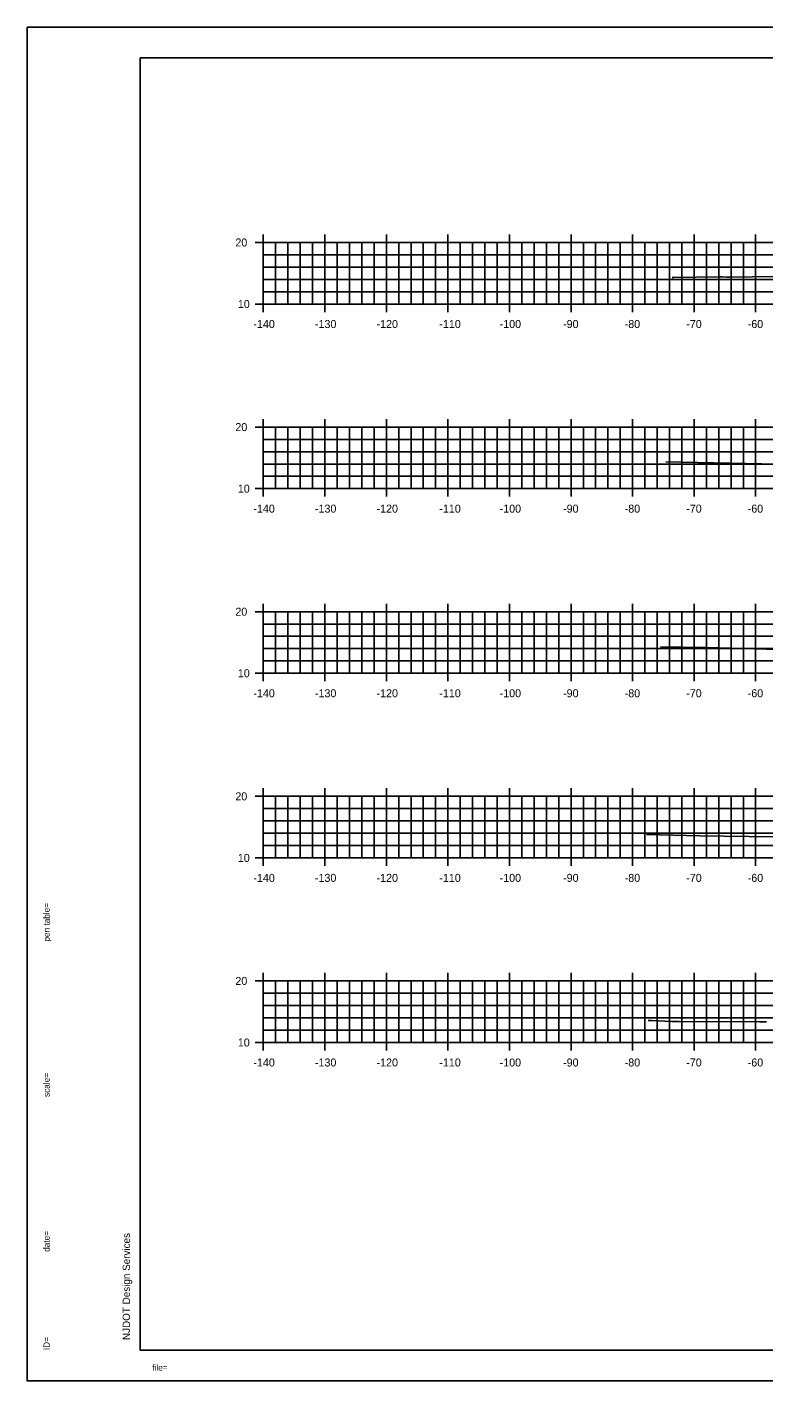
# Model space of a CAD drawing. Extents: x 40011 to 50684, y 49949 to 72236.
# Drawn here: x 42473.9 to 42593.6, y 68351.8 to 68571.8 of the extents above; entities that cross this region are included whole.
import ezdxf

# ---------------------------------------------------------------- set-up
doc = ezdxf.new("R2010")
doc.units = 0
for name, color, linetype in [('1', 7, 'Continuous'), ('41', 7, 'Continuous'), ('51', 7, 'Continuous'), ('53', 7, 'Continuous'), ('55', 7, 'Continuous'), ('57', 7, 'Continuous'), ('60', 7, 'Continuous')]:
    doc.layers.add(name, color=color, linetype=linetype)

msp = doc.modelspace()

# ---------------------------------------------------------------- linework, layer by layer
at = {"layer": '1'}
for p, q in [((42823.28, 68571.8), (42473.89, 68571.8)), ((42492.28, 68566.8), (42492.28, 68356.8)), ((42822.28, 68566.8), (42492.28, 68566.8)), ((42492.28, 68356.8), (42822.28, 68356.8)), ((42823.28, 68351.8), (42473.89, 68351.8))]:
    msp.add_line(p, q, dxfattribs=at)
at = {"layer": '41'}
for points in [[(42473.89, 68571.8), (42823.28, 68571.8), (42823.28, 68351.8), (42473.89, 68351.8)], [(42492.28, 68566.8), (42822.28, 68566.8), (42822.28, 68356.8), (42492.28, 68356.8)]]:
    msp.add_lwpolyline(points, close=True, dxfattribs=at)
at = {"layer": '51'}
for p, q in [((42510.98, 68536.8), (42512.28, 68536.8)), ((42512.28, 68526.8), (42512.28, 68536.8)), ((42514.28, 68526.8), (42514.28, 68536.8)), ((42516.28, 68526.8), (42516.28, 68536.8)), ((42518.28, 68526.8), (42518.28, 68536.8)), ((42520.28, 68526.8), (42520.28, 68536.8)), ((42524.28, 68526.8), (42524.28, 68536.8)), ((42526.28, 68526.8), (42526.28, 68536.8)), ((42528.28, 68526.8), (42528.28, 68536.8)), ((42530.28, 68526.8), (42530.28, 68536.8)), ((42534.28, 68526.8), (42534.28, 68536.8)), ((42536.28, 68526.8), (42536.28, 68536.8)), ((42538.28, 68526.8), (42538.28, 68536.8)), ((42540.28, 68526.8), (42540.28, 68536.8)), ((42544.28, 68526.8), (42544.28, 68536.8)), ((42546.28, 68526.8), (42546.28, 68536.8)), ((42548.28, 68526.8), (42548.28, 68536.8)), ((42550.28, 68526.8), (42550.28, 68536.8)), ((42554.28, 68526.8), (42554.28, 68536.8)), ((42556.28, 68526.8), (42556.28, 68536.8)), ((42558.28, 68526.8), (42558.28, 68536.8)), ((42560.28, 68526.8), (42560.28, 68536.8)), ((42564.28, 68526.8), (42564.28, 68536.8)), ((42566.28, 68526.8), (42566.28, 68536.8)), ((42568.28, 68526.8), (42568.28, 68536.8)), ((42570.28, 68526.8), (42570.28, 68536.8)), ((42574.28, 68526.8), (42574.28, 68536.8)), ((42576.28, 68526.8), (42576.28, 68536.8)), ((42578.28, 68526.8), (42578.28, 68536.8)), ((42580.28, 68526.8), (42580.28, 68536.8)), ((42584.28, 68526.8), (42584.28, 68536.8)), ((42586.28, 68526.8), (42586.28, 68536.8)), ((42588.28, 68526.8), (42588.28, 68536.8)), ((42590.28, 68526.8), (42590.28, 68536.8)), ((42510.98, 68526.8), (42512.28, 68526.8)), ((42512.28, 68526.8), (42792.28, 68526.8)), ((42512.28, 68525.5), (42512.28, 68526.8)), ((42522.28, 68525.5), (42522.28, 68526.8)), ((42532.28, 68525.5), (42532.28, 68526.8)), ((42542.28, 68525.5), (42542.28, 68526.8)), ((42552.28, 68525.5), (42552.28, 68526.8)), ((42562.28, 68525.5), (42562.28, 68526.8)), ((42572.28, 68525.5), (42572.28, 68526.8)), ((42582.28, 68525.5), (42582.28, 68526.8)), ((42592.28, 68525.5), (42592.28, 68526.8)), ((42510.98, 68506.8), (42512.28, 68506.8)), ((42512.28, 68496.8), (42512.28, 68506.8)), ((42514.28, 68496.8), (42514.28, 68506.8)), ((42516.28, 68496.8), (42516.28, 68506.8)), ((42518.28, 68496.8), (42518.28, 68506.8)), ((42520.28, 68496.8), (42520.28, 68506.8)), ((42524.28, 68496.8), (42524.28, 68506.8)), ((42526.28, 68496.8), (42526.28, 68506.8)), ((42528.28, 68496.8), (42528.28, 68506.8)), ((42530.28, 68496.8), (42530.28, 68506.8)), ((42534.28, 68496.8), (42534.28, 68506.8)), ((42536.28, 68496.8), (42536.28, 68506.8)), ((42538.28, 68496.8), (42538.28, 68506.8)), ((42540.28, 68496.8), (42540.28, 68506.8)), ((42544.28, 68496.8), (42544.28, 68506.8)), ((42546.28, 68496.8), (42546.28, 68506.8)), ((42548.28, 68496.8), (42548.28, 68506.8)), ((42550.28, 68496.8), (42550.28, 68506.8)), ((42554.28, 68496.8), (42554.28, 68506.8)), ((42556.28, 68496.8), (42556.28, 68506.8)), ((42558.28, 68496.8), (42558.28, 68506.8)), ((42560.28, 68496.8), (42560.28, 68506.8)), ((42564.28, 68496.8), (42564.28, 68506.8)), ((42566.28, 68496.8), (42566.28, 68506.8)), ((42568.28, 68496.8), (42568.28, 68506.8)), ((42570.28, 68496.8), (42570.28, 68506.8)), ((42574.28, 68496.8), (42574.28, 68506.8)), ((42576.28, 68496.8), (42576.28, 68506.8)), ((42578.28, 68496.8), (42578.28, 68506.8)), ((42580.28, 68496.8), (42580.28, 68506.8)), ((42584.28, 68496.8), (42584.28, 68506.8)), ((42586.28, 68496.8), (42586.28, 68506.8)), ((42588.28, 68496.8), (42588.28, 68506.8)), ((42590.28, 68496.8), (42590.28, 68506.8)), ((42510.98, 68496.8), (42512.28, 68496.8)), ((42512.28, 68496.8), (42792.28, 68496.8)), ((42512.28, 68495.5), (42512.28, 68496.8)), ((42522.28, 68495.5), (42522.28, 68496.8)), ((42532.28, 68495.5), (42532.28, 68496.8)), ((42542.28, 68495.5), (42542.28, 68496.8)), ((42552.28, 68495.5), (42552.28, 68496.8)), ((42562.28, 68495.5), (42562.28, 68496.8)), ((42572.28, 68495.5), (42572.28, 68496.8)), ((42582.28, 68495.5), (42582.28, 68496.8)), ((42592.28, 68495.5), (42592.28, 68496.8)), ((42510.98, 68476.8), (42512.28, 68476.8)), ((42512.28, 68466.8), (42512.28, 68476.8)), ((42514.28, 68466.8), (42514.28, 68476.8)), ((42516.28, 68466.8), (42516.28, 68476.8)), ((42518.28, 68466.8), (42518.28, 68476.8)), ((42520.28, 68466.8), (42520.28, 68476.8)), ((42524.28, 68466.8), (42524.28, 68476.8)), ((42526.28, 68466.8), (42526.28, 68476.8)), ((42528.28, 68466.8), (42528.28, 68476.8)), ((42530.28, 68466.8), (42530.28, 68476.8)), ((42534.28, 68466.8), (42534.28, 68476.8)), ((42536.28, 68466.8), (42536.28, 68476.8)), ((42538.28, 68466.8), (42538.28, 68476.8)), ((42540.28, 68466.8), (42540.28, 68476.8)), ((42544.28, 68466.8), (42544.28, 68476.8)), ((42546.28, 68466.8), (42546.28, 68476.8)), ((42548.28, 68466.8), (42548.28, 68476.8)), ((42550.28, 68466.8), (42550.28, 68476.8)), ((42554.28, 68466.8), (42554.28, 68476.8)), ((42556.28, 68466.8), (42556.28, 68476.8)), ((42558.28, 68466.8), (42558.28, 68476.8)), ((42560.28, 68466.8), (42560.28, 68476.8)), ((42564.28, 68466.8), (42564.28, 68476.8)), ((42566.28, 68466.8), (42566.28, 68476.8)), ((42568.28, 68466.8), (42568.28, 68476.8)), ((42570.28, 68466.8), (42570.28, 68476.8)), ((42574.28, 68466.8), (42574.28, 68476.8)), ((42576.28, 68466.8), (42576.28, 68476.8)), ((42578.28, 68466.8), (42578.28, 68476.8)), ((42580.28, 68466.8), (42580.28, 68476.8)), ((42584.28, 68466.8), (42584.28, 68476.8)), ((42586.28, 68466.8), (42586.28, 68476.8)), ((42588.28, 68466.8), (42588.28, 68476.8)), ((42590.28, 68466.8), (42590.28, 68476.8)), ((42510.98, 68466.8), (42512.28, 68466.8)), ((42512.28, 68466.8), (42792.28, 68466.8)), ((42512.28, 68465.5), (42512.28, 68466.8)), ((42522.28, 68465.5), (42522.28, 68466.8)), ((42532.28, 68465.5), (42532.28, 68466.8)), ((42542.28, 68465.5), (42542.28, 68466.8)), ((42552.28, 68465.5), (42552.28, 68466.8)), ((42562.28, 68465.5), (42562.28, 68466.8)), ((42572.28, 68465.5), (42572.28, 68466.8)), ((42582.28, 68465.5), (42582.28, 68466.8)), ((42592.28, 68465.5), (42592.28, 68466.8)), ((42510.98, 68446.8), (42512.28, 68446.8)), ((42512.28, 68436.8), (42512.28, 68446.8)), ((42514.28, 68436.8), (42514.28, 68446.8)), ((42516.28, 68436.8), (42516.28, 68446.8)), ((42518.28, 68436.8), (42518.28, 68446.8)), ((42520.28, 68436.8), (42520.28, 68446.8)), ((42524.28, 68436.8), (42524.28, 68446.8)), ((42526.28, 68436.8), (42526.28, 68446.8)), ((42528.28, 68436.8), (42528.28, 68446.8)), ((42530.28, 68436.8), (42530.28, 68446.8)), ((42534.28, 68436.8), (42534.28, 68446.8)), ((42536.28, 68436.8), (42536.28, 68446.8)), ((42538.28, 68436.8), (42538.28, 68446.8)), ((42540.28, 68436.8), (42540.28, 68446.8)), ((42544.28, 68436.8), (42544.28, 68446.8)), ((42546.28, 68436.8), (42546.28, 68446.8)), ((42548.28, 68436.8), (42548.28, 68446.8)), ((42550.28, 68436.8), (42550.28, 68446.8)), ((42554.28, 68436.8), (42554.28, 68446.8)), ((42556.28, 68436.8), (42556.28, 68446.8)), ((42558.28, 68436.8), (42558.28, 68446.8)), ((42560.28, 68436.8), (42560.28, 68446.8)), ((42564.28, 68436.8), (42564.28, 68446.8)), ((42566.28, 68436.8), (42566.28, 68446.8)), ((42568.28, 68436.8), (42568.28, 68446.8)), ((42570.28, 68436.8), (42570.28, 68446.8)), ((42574.28, 68436.8), (42574.28, 68446.8)), ((42576.28, 68436.8), (42576.28, 68446.8)), ((42578.28, 68436.8), (42578.28, 68446.8)), ((42580.28, 68436.8), (42580.28, 68446.8)), ((42584.28, 68436.8), (42584.28, 68446.8)), ((42586.28, 68436.8), (42586.28, 68446.8)), ((42588.28, 68436.8), (42588.28, 68446.8)), ((42590.28, 68436.8), (42590.28, 68446.8)), ((42510.98, 68436.8), (42512.28, 68436.8)), ((42512.28, 68436.8), (42792.28, 68436.8)), ((42512.28, 68435.5), (42512.28, 68436.8)), ((42522.28, 68435.5), (42522.28, 68436.8)), ((42532.28, 68435.5), (42532.28, 68436.8)), ((42542.28, 68435.5), (42542.28, 68436.8)), ((42552.28, 68435.5), (42552.28, 68436.8)), ((42562.28, 68435.5), (42562.28, 68436.8)), ((42572.28, 68435.5), (42572.28, 68436.8)), ((42582.28, 68435.5), (42582.28, 68436.8)), ((42592.28, 68435.5), (42592.28, 68436.8)), ((42510.98, 68416.8), (42512.28, 68416.8)), ((42512.28, 68406.8), (42512.28, 68416.8)), ((42514.28, 68406.8), (42514.28, 68416.8)), ((42516.28, 68406.8), (42516.28, 68416.8)), ((42518.28, 68406.8), (42518.28, 68416.8)), ((42520.28, 68406.8), (42520.28, 68416.8)), ((42524.28, 68406.8), (42524.28, 68416.8)), ((42526.28, 68406.8), (42526.28, 68416.8)), ((42528.28, 68406.8), (42528.28, 68416.8)), ((42530.28, 68406.8), (42530.28, 68416.8)), ((42534.28, 68406.8), (42534.28, 68416.8)), ((42536.28, 68406.8), (42536.28, 68416.8)), ((42538.28, 68406.8), (42538.28, 68416.8)), ((42540.28, 68406.8), (42540.28, 68416.8)), ((42544.28, 68406.8), (42544.28, 68416.8)), ((42546.28, 68406.8), (42546.28, 68416.8)), ((42548.28, 68406.8), (42548.28, 68416.8)), ((42550.28, 68406.8), (42550.28, 68416.8)), ((42554.28, 68406.8), (42554.28, 68416.8)), ((42556.28, 68406.8), (42556.28, 68416.8)), ((42558.28, 68406.8), (42558.28, 68416.8)), ((42560.28, 68406.8), (42560.28, 68416.8)), ((42564.28, 68406.8), (42564.28, 68416.8)), ((42566.28, 68406.8), (42566.28, 68416.8)), ((42568.28, 68406.8), (42568.28, 68416.8)), ((42570.28, 68406.8), (42570.28, 68416.8)), ((42574.28, 68406.8), (42574.28, 68416.8)), ((42576.28, 68406.8), (42576.28, 68416.8)), ((42578.28, 68406.8), (42578.28, 68416.8)), ((42580.28, 68406.8), (42580.28, 68416.8)), ((42584.28, 68406.8), (42584.28, 68416.8)), ((42586.28, 68406.8), (42586.28, 68416.8)), ((42588.28, 68406.8), (42588.28, 68416.8)), ((42590.28, 68406.8), (42590.28, 68416.8)), ((42510.98, 68406.8), (42512.28, 68406.8)), ((42512.28, 68406.8), (42792.28, 68406.8)), ((42512.28, 68405.5), (42512.28, 68406.8)), ((42522.28, 68405.5), (42522.28, 68406.8)), ((42532.28, 68405.5), (42532.28, 68406.8)), ((42542.28, 68405.5), (42542.28, 68406.8)), ((42552.28, 68405.5), (42552.28, 68406.8)), ((42562.28, 68405.5), (42562.28, 68406.8)), ((42572.28, 68405.5), (42572.28, 68406.8)), ((42582.28, 68405.5), (42582.28, 68406.8)), ((42592.28, 68405.5), (42592.28, 68406.8))]:
    msp.add_line(p, q, dxfattribs=at)
at = {"layer": '53'}
for p, q in [((42512.28, 68534.8), (42792.28, 68534.8)), ((42512.28, 68532.8), (42792.28, 68532.8)), ((42512.28, 68530.8), (42792.28, 68530.8)), ((42512.28, 68528.8), (42792.28, 68528.8)), ((42512.28, 68504.8), (42792.28, 68504.8)), ((42512.28, 68502.8), (42792.28, 68502.8)), ((42512.28, 68500.8), (42792.28, 68500.8)), ((42512.28, 68498.8), (42792.28, 68498.8)), ((42512.28, 68474.8), (42792.28, 68474.8)), ((42512.28, 68472.8), (42792.28, 68472.8)), ((42512.28, 68470.8), (42792.28, 68470.8)), ((42512.28, 68468.8), (42792.28, 68468.8)), ((42512.28, 68444.8), (42792.28, 68444.8)), ((42512.28, 68442.8), (42792.28, 68442.8)), ((42512.28, 68440.8), (42792.28, 68440.8)), ((42512.28, 68438.8), (42792.28, 68438.8)), ((42512.28, 68414.8), (42792.28, 68414.8)), ((42512.28, 68412.8), (42792.28, 68412.8)), ((42512.28, 68410.8), (42792.28, 68410.8)), ((42512.28, 68408.8), (42792.28, 68408.8))]:
    msp.add_line(p, q, dxfattribs=at)
at = {"layer": '55'}
for p, q in [((42512.28, 68536.8), (42792.28, 68536.8)), ((42512.28, 68526.8), (42512.28, 68536.8)), ((42522.28, 68526.8), (42522.28, 68536.8)), ((42532.28, 68526.8), (42532.28, 68536.8)), ((42542.28, 68526.8), (42542.28, 68536.8)), ((42552.28, 68526.8), (42552.28, 68536.8)), ((42562.28, 68526.8), (42562.28, 68536.8)), ((42572.28, 68526.8), (42572.28, 68536.8)), ((42582.28, 68526.8), (42582.28, 68536.8)), ((42592.28, 68526.8), (42592.28, 68536.8)), ((42512.28, 68526.8), (42792.28, 68526.8)), ((42512.28, 68506.8), (42792.28, 68506.8)), ((42512.28, 68496.8), (42512.28, 68506.8)), ((42522.28, 68496.8), (42522.28, 68506.8)), ((42532.28, 68496.8), (42532.28, 68506.8)), ((42542.28, 68496.8), (42542.28, 68506.8)), ((42552.28, 68496.8), (42552.28, 68506.8)), ((42562.28, 68496.8), (42562.28, 68506.8)), ((42572.28, 68496.8), (42572.28, 68506.8)), ((42582.28, 68496.8), (42582.28, 68506.8)), ((42592.28, 68496.8), (42592.28, 68506.8)), ((42512.28, 68496.8), (42792.28, 68496.8)), ((42512.28, 68476.8), (42792.28, 68476.8)), ((42512.28, 68466.8), (42512.28, 68476.8)), ((42522.28, 68466.8), (42522.28, 68476.8)), ((42532.28, 68466.8), (42532.28, 68476.8)), ((42542.28, 68466.8), (42542.28, 68476.8)), ((42552.28, 68466.8), (42552.28, 68476.8)), ((42562.28, 68466.8), (42562.28, 68476.8)), ((42572.28, 68466.8), (42572.28, 68476.8)), ((42582.28, 68466.8), (42582.28, 68476.8)), ((42592.28, 68466.8), (42592.28, 68476.8)), ((42512.28, 68466.8), (42792.28, 68466.8)), ((42512.28, 68446.8), (42792.28, 68446.8)), ((42512.28, 68436.8), (42512.28, 68446.8)), ((42522.28, 68436.8), (42522.28, 68446.8)), ((42532.28, 68436.8), (42532.28, 68446.8)), ((42542.28, 68436.8), (42542.28, 68446.8)), ((42552.28, 68436.8), (42552.28, 68446.8)), ((42562.28, 68436.8), (42562.28, 68446.8)), ((42572.28, 68436.8), (42572.28, 68446.8)), ((42582.28, 68436.8), (42582.28, 68446.8)), ((42592.28, 68436.8), (42592.28, 68446.8)), ((42512.28, 68436.8), (42792.28, 68436.8)), ((42512.28, 68416.8), (42792.28, 68416.8)), ((42512.28, 68406.8), (42512.28, 68416.8)), ((42522.28, 68406.8), (42522.28, 68416.8)), ((42532.28, 68406.8), (42532.28, 68416.8)), ((42542.28, 68406.8), (42542.28, 68416.8)), ((42552.28, 68406.8), (42552.28, 68416.8)), ((42562.28, 68406.8), (42562.28, 68416.8)), ((42572.28, 68406.8), (42572.28, 68416.8)), ((42582.28, 68406.8), (42582.28, 68416.8)), ((42592.28, 68406.8), (42592.28, 68416.8)), ((42512.28, 68406.8), (42792.28, 68406.8))]:
    msp.add_line(p, q, dxfattribs=at)
at = {"layer": '57'}
for points in [[(42578.71, 68531.13), (42578.79, 68531.12), (42578.94, 68531.12), (42579.01, 68531.12), (42586.21, 68531.2), (42586.83, 68531.2), (42587.59, 68531.19), (42588.01, 68531.18), (42595.52, 68531.26)], [(42577.66, 68501.15), (42595.89, 68500.79)], [(42576.83, 68471.08), (42580.45, 68471.05), (42584.41, 68471), (42595.91, 68470.67)], [(42574.52, 68440.58), (42583.2, 68440.39), (42599.11, 68440.14)], [(42574.83, 68410.38), (42574.85, 68410.37), (42574.92, 68410.37), (42575.08, 68410.36), (42575.33, 68410.36), (42578.62, 68410.21), (42579.87, 68410.2), (42592.89, 68410.18), (42593.52, 68410.18), (42594.05, 68410.17)]]:
    msp.add_lwpolyline(points, dxfattribs=at)
at = {"layer": '60'}
for p, q in [((42512.28, 68538.1), (42512.28, 68536.8)), ((42522.28, 68538.1), (42522.28, 68536.8)), ((42532.28, 68538.1), (42532.28, 68536.8)), ((42542.28, 68538.1), (42542.28, 68536.8)), ((42552.28, 68538.1), (42552.28, 68536.8)), ((42562.28, 68538.1), (42562.28, 68536.8)), ((42572.28, 68538.1), (42572.28, 68536.8)), ((42582.28, 68538.1), (42582.28, 68536.8)), ((42592.28, 68538.1), (42592.28, 68536.8)), ((42512.28, 68508.1), (42512.28, 68506.8)), ((42522.28, 68508.1), (42522.28, 68506.8)), ((42532.28, 68508.1), (42532.28, 68506.8)), ((42542.28, 68508.1), (42542.28, 68506.8)), ((42552.28, 68508.1), (42552.28, 68506.8)), ((42562.28, 68508.1), (42562.28, 68506.8)), ((42572.28, 68508.1), (42572.28, 68506.8)), ((42582.28, 68508.1), (42582.28, 68506.8)), ((42592.28, 68508.1), (42592.28, 68506.8)), ((42512.28, 68478.1), (42512.28, 68476.8)), ((42522.28, 68478.1), (42522.28, 68476.8)), ((42532.28, 68478.1), (42532.28, 68476.8)), ((42542.28, 68478.1), (42542.28, 68476.8)), ((42552.28, 68478.1), (42552.28, 68476.8)), ((42562.28, 68478.1), (42562.28, 68476.8)), ((42572.28, 68478.1), (42572.28, 68476.8)), ((42582.28, 68478.1), (42582.28, 68476.8)), ((42592.28, 68478.1), (42592.28, 68476.8)), ((42512.28, 68448.1), (42512.28, 68446.8)), ((42522.28, 68448.1), (42522.28, 68446.8)), ((42532.28, 68448.1), (42532.28, 68446.8)), ((42542.28, 68448.1), (42542.28, 68446.8)), ((42552.28, 68448.1), (42552.28, 68446.8)), ((42562.28, 68448.1), (42562.28, 68446.8)), ((42572.28, 68448.1), (42572.28, 68446.8)), ((42582.28, 68448.1), (42582.28, 68446.8)), ((42592.28, 68448.1), (42592.28, 68446.8)), ((42512.28, 68418.1), (42512.28, 68416.8)), ((42522.28, 68418.1), (42522.28, 68416.8)), ((42532.28, 68418.1), (42532.28, 68416.8)), ((42542.28, 68418.1), (42542.28, 68416.8)), ((42552.28, 68418.1), (42552.28, 68416.8)), ((42562.28, 68418.1), (42562.28, 68416.8)), ((42572.28, 68418.1), (42572.28, 68416.8)), ((42582.28, 68418.1), (42582.28, 68416.8)), ((42592.28, 68418.1), (42592.28, 68416.8))]:
    msp.add_line(p, q, dxfattribs=at)

# ---------------------------------------------------------------- texts
at = {"layer": '1'}
for s, height, rotation, p in [('...................pentable..................', 0.0144, 90, (42477.56, 68431.16)), ('pen table=', 1, 90, (42477.56, 68423.19)), ('......scale......', 0.0144, 90, (42477.56, 68402.83)), ('scale=', 1, 90, (42477.56, 68397.94)), ('date=', 1, 90, (42477.56, 68372.78)), ('.......time......', 0.0144, 90, (42477.56, 68377.16)), ('NJDOT Design Services', 1.2, 90, (42490.62, 68358.45)), ('ID=', 1, 90, (42477.56, 68356.81)), ('............who............', 0.0144, 90, (42477.56, 68359.47)), ('file=', 1, 360, (42494.23, 68353.47)), ('...................bob..................', 0.0144, 360, (42497.56, 68353.47))]:
    msp.add_text(s, height=height, rotation=rotation, dxfattribs=at).set_placement(p)
at = {"layer": '51'}
for s, height, p in [('20', 1.3, (42507.74, 68536.15)), ('10', 1.3, (42508.14, 68526.15)), ('-', 0.0001, (42512.28, 68526.8)), ('-140', 1.3, (42510.67, 68522.9)), ('-130', 1.3, (42520.67, 68522.9)), ('-120', 1.3, (42530.68, 68522.9)), ('-110', 1.3, (42540.88, 68522.9)), ('-100', 1.3, (42550.68, 68522.9)), ('-90', 1.3, (42560.99, 68522.9)), ('-80', 1.3, (42571, 68522.9)), ('-70', 1.3, (42581, 68522.9)), ('-60', 1.3, (42590.99, 68522.9)), ('20', 1.3, (42507.74, 68506.15)), ('10', 1.3, (42508.14, 68496.15)), ('-', 0.0001, (42512.28, 68496.8)), ('-140', 1.3, (42510.67, 68492.9)), ('-130', 1.3, (42520.67, 68492.9)), ('-120', 1.3, (42530.68, 68492.9)), ('-110', 1.3, (42540.88, 68492.9)), ('-100', 1.3, (42550.68, 68492.9)), ('-90', 1.3, (42560.99, 68492.9)), ('-80', 1.3, (42571, 68492.9)), ('-70', 1.3, (42581, 68492.9)), ('-60', 1.3, (42590.99, 68492.9)), ('20', 1.3, (42507.74, 68476.15)), ('10', 1.3, (42508.14, 68466.15)), ('-', 0.0001, (42512.28, 68466.8)), ('-140', 1.3, (42510.67, 68462.9)), ('-130', 1.3, (42520.67, 68462.9)), ('-120', 1.3, (42530.68, 68462.9)), ('-110', 1.3, (42540.88, 68462.9)), ('-100', 1.3, (42550.68, 68462.9)), ('-90', 1.3, (42560.99, 68462.9)), ('-80', 1.3, (42571, 68462.9)), ('-70', 1.3, (42581, 68462.9)), ('-60', 1.3, (42590.99, 68462.9)), ('20', 1.3, (42507.74, 68446.15)), ('10', 1.3, (42508.14, 68436.15)), ('-', 0.0001, (42512.28, 68436.8)), ('-140', 1.3, (42510.67, 68432.9)), ('-130', 1.3, (42520.67, 68432.9)), ('-120', 1.3, (42530.68, 68432.9)), ('-110', 1.3, (42540.88, 68432.9)), ('-100', 1.3, (42550.68, 68432.9)), ('-90', 1.3, (42560.99, 68432.9)), ('-80', 1.3, (42571, 68432.9)), ('-70', 1.3, (42581, 68432.9)), ('-60', 1.3, (42590.99, 68432.9)), ('20', 1.3, (42507.74, 68416.15)), ('10', 1.3, (42508.14, 68406.15)), ('-', 0.0001, (42512.28, 68406.8)), ('-140', 1.3, (42510.67, 68402.9)), ('-130', 1.3, (42520.67, 68402.9)), ('-120', 1.3, (42530.68, 68402.9)), ('-110', 1.3, (42540.88, 68402.9)), ('-100', 1.3, (42550.68, 68402.9)), ('-90', 1.3, (42560.99, 68402.9)), ('-80', 1.3, (42571, 68402.9)), ('-70', 1.3, (42581, 68402.9)), ('-60', 1.3, (42590.99, 68402.9))]:
    msp.add_text(s, height=height, dxfattribs=at).set_placement(p)

doc.saveas('drawing.dxf')
